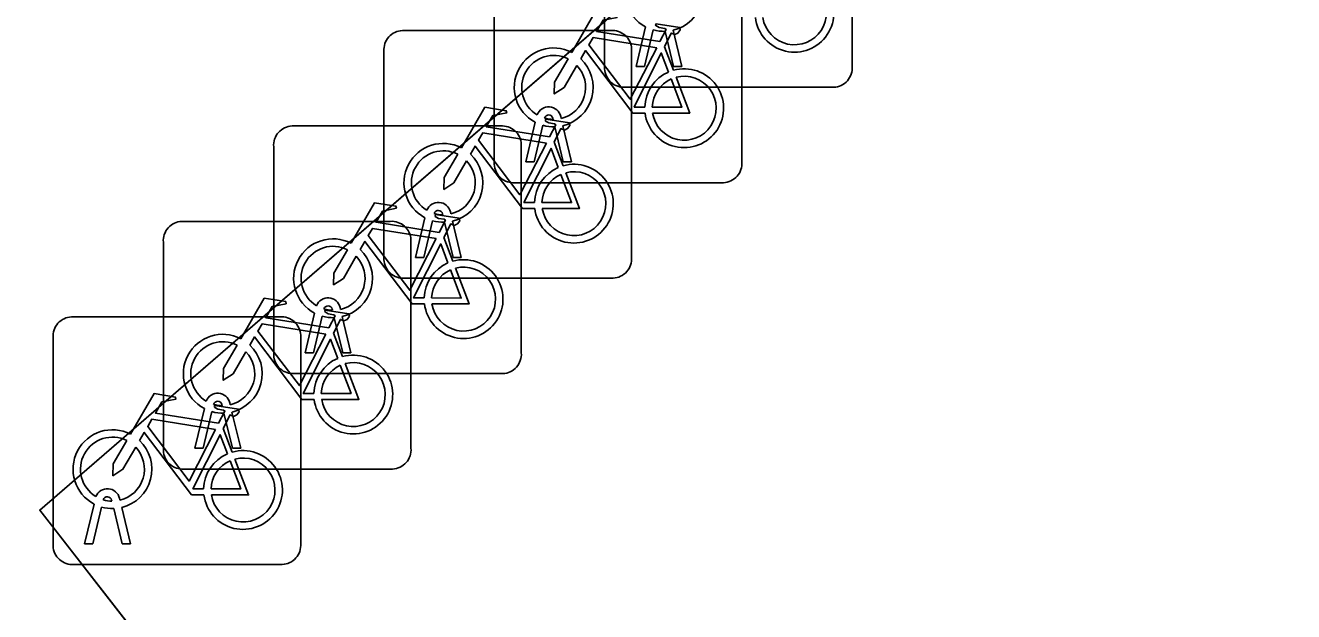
# Model space of a CAD drawing. Extents: x 157445 to 158888, y 383061 to 384688.
# Drawn here: x 157988.72 to 157993.84, y 383882.05 to 383884.41 of the extents above; entities that cross this region are included whole.
import ezdxf

# ---------------------------------------------------------------- set-up
doc = ezdxf.new("R2010")
doc.units = 0
for name, color, linetype in [('IMGEO_Fietsenrek', 7, 'Continuous'), ('IMGEO_Loofbos', 7, 'Continuous'), ('IMGEO_Parkeervlak_halfverhard', 7, 'Continuous')]:
    doc.layers.add(name, color=color, linetype=linetype)

msp = doc.modelspace()

# ---------------------------------------------------------------- linework, layer by layer
at = {"layer": 'IMGEO_Fietsenrek'}
for p, q in [((157991.0615, 383884.2379), (157991.0615, 383885.0788)), ((157991.0615, 383885.0788), (157991.0615, 383884.2379)), ((157992.0605, 383885.0881), (157992.0605, 383884.2472)), ((157992.0605, 383884.2472), (157992.0605, 383885.0881)), ((157990.6165, 383883.8529), (157990.6165, 383884.6938)), ((157990.6165, 383884.6938), (157990.6165, 383883.8529)), ((157991.6155, 383884.7031), (157991.6155, 383883.8622)), ((157991.6155, 383883.8622), (157991.6155, 383884.7031)), ((157990.2459, 383884.3925), (157991.0868, 383884.3925)), ((157991.0868, 383884.3925), (157990.2459, 383884.3925)), ((157991.1885, 383884.2473), (157991.2268, 383884.4073)), ((157991.2572, 383884.3951), (157991.2219, 383884.2473)), ((157991.34, 383884.2473), (157991.3061, 383884.389)), ((157991.3384, 383884.3933), (157991.3734, 383884.2473)), ((157991.3032, 383884.3272), (157991.3395, 383884.232)), ((157990.1715, 383883.4679), (157990.1715, 383884.3088)), ((157990.1715, 383884.3088), (157990.1715, 383883.4679)), ((157991.1705, 383884.3181), (157991.1705, 383883.4772)), ((157991.1705, 383883.4772), (157991.1705, 383884.3181)), ((157991.2219, 383884.2473), (157991.1885, 383884.2473)), ((157991.3734, 383884.2473), (157991.34, 383884.2473)), ((157991.9861, 383884.1635), (157991.1452, 383884.1635)), ((157991.1452, 383884.1635), (157991.9861, 383884.1635)), ((157990.7435, 383883.8623), (157990.7818, 383884.0223)), ((157990.8539, 383884.0339), (157990.8529, 383884.0382)), ((157990.8846, 383884.0454), (157990.8864, 383884.0375)), ((157989.8009, 383884.0075), (157990.6418, 383884.0075)), ((157990.6418, 383884.0075), (157989.8009, 383884.0075)), ((157990.8122, 383884.0101), (157990.7769, 383883.8623)), ((157990.895, 383883.8623), (157990.8611, 383884.004)), ((157990.8934, 383884.0083), (157990.9284, 383883.8623)), ((157989.7265, 383883.0829), (157989.7265, 383883.9238)), ((157989.7265, 383883.9238), (157989.7265, 383883.0829)), ((157990.7255, 383883.9331), (157990.7255, 383883.0922)), ((157990.7255, 383883.0922), (157990.7255, 383883.9331)), ((157990.8582, 383883.9422), (157990.8945, 383883.847)), ((157990.7769, 383883.8623), (157990.7435, 383883.8623)), ((157990.9284, 383883.8623), (157990.895, 383883.8623)), ((157991.5411, 383883.7785), (157990.7002, 383883.7785)), ((157990.7002, 383883.7785), (157991.5411, 383883.7785)), ((157989.3559, 383883.6225), (157990.1968, 383883.6225)), ((157990.1968, 383883.6225), (157989.3559, 383883.6225)), ((157990.2985, 383883.4773), (157990.3368, 383883.6373)), ((157990.3672, 383883.6251), (157990.3319, 383883.4773)), ((157990.4089, 383883.6489), (157990.4079, 383883.6532)), ((157990.45, 383883.4773), (157990.4161, 383883.619)), ((157990.4396, 383883.6604), (157990.4414, 383883.6525)), ((157990.4484, 383883.6233), (157990.4834, 383883.4773)), ((157989.2815, 383882.6979), (157989.2815, 383883.5388)), ((157989.2815, 383883.5388), (157989.2815, 383882.6979)), ((157990.2805, 383883.5481), (157990.2805, 383882.7072)), ((157990.2805, 383882.7072), (157990.2805, 383883.5481)), ((157990.4132, 383883.5572), (157990.4495, 383883.462)), ((157990.3319, 383883.4773), (157990.2985, 383883.4773)), ((157990.4834, 383883.4773), (157990.45, 383883.4773)), ((157991.0961, 383883.3935), (157990.2552, 383883.3935)), ((157990.2552, 383883.3935), (157991.0961, 383883.3935)), ((157989.9639, 383883.2639), (157989.9629, 383883.2682)), ((157989.9946, 383883.2754), (157989.9964, 383883.2675)), ((157988.9109, 383883.2375), (157989.7518, 383883.2375)), ((157989.7518, 383883.2375), (157988.9109, 383883.2375)), ((157989.8535, 383883.0923), (157989.8918, 383883.2523)), ((157989.9222, 383883.2401), (157989.8869, 383883.0923)), ((157990.005, 383883.0923), (157989.9711, 383883.234)), ((157990.0034, 383883.2383), (157990.0384, 383883.0923)), ((157988.8365, 383882.3129), (157988.8365, 383883.1538)), ((157988.8365, 383883.1538), (157988.8365, 383882.3129)), ((157989.8355, 383883.1631), (157989.8355, 383882.3222)), ((157989.8355, 383882.3222), (157989.8355, 383883.1631)), ((157989.9682, 383883.1722), (157990.0045, 383883.077)), ((157989.8869, 383883.0923), (157989.8535, 383883.0923)), ((157990.0384, 383883.0923), (157990.005, 383883.0923)), ((157990.6511, 383883.0085), (157989.8102, 383883.0085)), ((157989.8102, 383883.0085), (157990.6511, 383883.0085)), ((157989.4085, 383882.7073), (157989.4468, 383882.8673)), ((157989.4772, 383882.8551), (157989.4419, 383882.7073)), ((157989.5189, 383882.8789), (157989.5179, 383882.8832)), ((157989.56, 383882.7073), (157989.5261, 383882.849)), ((157989.5496, 383882.8904), (157989.5514, 383882.8825)), ((157989.5584, 383882.8533), (157989.5934, 383882.7073)), ((157989.5232, 383882.7872), (157989.5595, 383882.692)), ((157989.4419, 383882.7073), (157989.4085, 383882.7073)), ((157989.5934, 383882.7073), (157989.56, 383882.7073)), ((157990.2061, 383882.6235), (157989.3652, 383882.6235)), ((157989.3652, 383882.6235), (157990.2061, 383882.6235)), ((157989.0739, 383882.4939), (157989.0729, 383882.4982)), ((157989.1046, 383882.5054), (157989.1064, 383882.4975)), ((157988.9635, 383882.3223), (157989.0018, 383882.4823)), ((157989.0322, 383882.4701), (157988.9969, 383882.3223)), ((157989.115, 383882.3223), (157989.0811, 383882.464)), ((157989.1134, 383882.4683), (157989.1484, 383882.3223)), ((157988.9969, 383882.3223), (157988.9635, 383882.3223)), ((157989.1484, 383882.3223), (157989.115, 383882.3223)), ((157989.7611, 383882.2385), (157988.9202, 383882.2385)), ((157988.9202, 383882.2385), (157989.7611, 383882.2385))]:
    msp.add_line(p, q, dxfattribs=at)
for points in [[(157990.9291, 383884.3042), (157991.0238, 383884.4677), (157991.11, 383884.4539), (157991.1117, 383884.4452), (157991.0556, 383884.4343), (157991.0294, 383884.389), (157991.2846, 383884.3482)], [(157991.2846, 383884.3482), (157991.3096, 383884.397), (157991.3045, 383884.401), (157991.2813, 383884.4047), (157991.2686, 383884.4122), (157991.2676, 383884.4153), (157991.2698, 383884.4199), (157991.3646, 383884.4048), (157991.3669, 383884.3945), (157991.3575, 383884.3821), (157991.3451, 383884.3757), (157991.3306, 383884.3819), (157991.3032, 383884.3272)], [(157991.2717, 383884.323), (157991.0149, 383884.364), (157990.9982, 383884.3352), (157991.1652, 383884.1149), (157991.2717, 383884.323)], [(157990.9498, 383884.2517), (157990.8982, 383884.1625), (157990.8583, 383884.1365), (157990.8595, 383884.184), (157990.914, 383884.2782)], [(157991.2248, 383884.0595), (157991.1751, 383884.0596), (157990.9844, 383884.3113), (157990.9654, 383884.2785)], [(157991.3197, 383884.225), (157991.2904, 383884.3018), (157991.181, 383884.0837), (157991.2237, 383884.0836)], [(157991.2537, 383884.0835), (157991.3736, 383884.0833), (157991.3304, 383884.1969)], [(157991.3502, 383884.2038), (157991.4052, 383884.0592), (157991.2551, 383884.0595)], [(157990.4841, 383883.9192), (157990.5788, 383884.0827), (157990.665, 383884.0689), (157990.6667, 383884.0602), (157990.6106, 383884.0493), (157990.5844, 383884.004), (157990.8396, 383883.9632)], [(157990.8396, 383883.9632), (157990.8646, 383884.012), (157990.8595, 383884.016), (157990.8363, 383884.0197), (157990.8236, 383884.0272), (157990.8226, 383884.0303), (157990.8248, 383884.0349), (157990.9196, 383884.0198), (157990.9219, 383884.0095), (157990.9125, 383883.9971), (157990.9001, 383883.9907), (157990.8856, 383883.9969), (157990.8582, 383883.9422)], [(157990.8267, 383883.938), (157990.5699, 383883.979), (157990.5532, 383883.9502), (157990.7202, 383883.7299), (157990.8267, 383883.938)], [(157990.7798, 383883.6745), (157990.7301, 383883.6746), (157990.5394, 383883.9263), (157990.5204, 383883.8935)], [(157990.5048, 383883.8667), (157990.4532, 383883.7775), (157990.4133, 383883.7515), (157990.4145, 383883.799), (157990.469, 383883.8932)], [(157990.8747, 383883.84), (157990.8454, 383883.9168), (157990.736, 383883.6987), (157990.7787, 383883.6986)], [(157990.9052, 383883.8188), (157990.9602, 383883.6742), (157990.8101, 383883.6745)], [(157990.8087, 383883.6985), (157990.9286, 383883.6983), (157990.8854, 383883.8119)], [(157990.0391, 383883.5342), (157990.1338, 383883.6977), (157990.22, 383883.6839), (157990.2217, 383883.6752), (157990.1656, 383883.6643), (157990.1394, 383883.619), (157990.3946, 383883.5782)], [(157990.3946, 383883.5782), (157990.4196, 383883.627), (157990.4145, 383883.631), (157990.3913, 383883.6347), (157990.3786, 383883.6422), (157990.3776, 383883.6453), (157990.3798, 383883.6499), (157990.4746, 383883.6348), (157990.4769, 383883.6245), (157990.4675, 383883.6121), (157990.4551, 383883.6057), (157990.4406, 383883.6119), (157990.4132, 383883.5572)], [(157990.3817, 383883.553), (157990.1249, 383883.594), (157990.1082, 383883.5652), (157990.2752, 383883.3449), (157990.3817, 383883.553)], [(157990.3348, 383883.2895), (157990.2851, 383883.2896), (157990.0944, 383883.5413), (157990.0754, 383883.5085)], [(157990.4297, 383883.455), (157990.4004, 383883.5318), (157990.291, 383883.3137), (157990.3337, 383883.3136)], [(157990.0598, 383883.4817), (157990.0082, 383883.3925), (157989.9683, 383883.3665), (157989.9695, 383883.414), (157990.024, 383883.5082)], [(157990.3637, 383883.3135), (157990.4836, 383883.3133), (157990.4404, 383883.4269)], [(157990.4602, 383883.4338), (157990.5152, 383883.2892), (157990.3651, 383883.2895)], [(157989.5941, 383883.1492), (157989.6888, 383883.3127), (157989.775, 383883.2989), (157989.7767, 383883.2902), (157989.7206, 383883.2793), (157989.6944, 383883.234), (157989.9496, 383883.1932)], [(157989.9496, 383883.1932), (157989.9746, 383883.242), (157989.9695, 383883.246), (157989.9463, 383883.2497), (157989.9336, 383883.2572), (157989.9326, 383883.2603), (157989.9348, 383883.2649), (157990.0296, 383883.2498), (157990.0319, 383883.2395), (157990.0225, 383883.2271), (157990.0101, 383883.2207), (157989.9956, 383883.2269), (157989.9682, 383883.1722)], [(157989.9367, 383883.168), (157989.6799, 383883.209), (157989.6632, 383883.1802), (157989.8302, 383882.9599), (157989.9367, 383883.168)], [(157989.8898, 383882.9045), (157989.8401, 383882.9046), (157989.6494, 383883.1563), (157989.6304, 383883.1235)], [(157989.6148, 383883.0967), (157989.5632, 383883.0075), (157989.5233, 383882.9815), (157989.5245, 383883.029), (157989.579, 383883.1232)], [(157989.9847, 383883.07), (157989.9554, 383883.1468), (157989.846, 383882.9287), (157989.8887, 383882.9286)], [(157990.0152, 383883.0488), (157990.0702, 383882.9042), (157989.9201, 383882.9045)], [(157989.9187, 383882.9285), (157990.0386, 383882.9283), (157989.9954, 383883.0419)], [(157989.1491, 383882.7642), (157989.2438, 383882.9277), (157989.33, 383882.9139), (157989.3317, 383882.9052), (157989.2756, 383882.8943), (157989.2494, 383882.849), (157989.5046, 383882.8082)], [(157989.5046, 383882.8082), (157989.5296, 383882.857), (157989.5245, 383882.861), (157989.5013, 383882.8647), (157989.4886, 383882.8722), (157989.4876, 383882.8753), (157989.4898, 383882.8799), (157989.5846, 383882.8648), (157989.5869, 383882.8545), (157989.5775, 383882.8421), (157989.5651, 383882.8357), (157989.5506, 383882.8419), (157989.5232, 383882.7872)], [(157989.4917, 383882.783), (157989.2349, 383882.824), (157989.2182, 383882.7952), (157989.3852, 383882.5749), (157989.4917, 383882.783)], [(157989.4448, 383882.5195), (157989.3951, 383882.5196), (157989.2044, 383882.7713), (157989.1854, 383882.7385)], [(157989.5397, 383882.685), (157989.5104, 383882.7618), (157989.401, 383882.5437), (157989.4437, 383882.5436)], [(157989.1698, 383882.7117), (157989.1182, 383882.6225), (157989.0783, 383882.5965), (157989.0795, 383882.644), (157989.134, 383882.7382)], [(157989.4737, 383882.5435), (157989.5936, 383882.5433), (157989.5504, 383882.6569)], [(157989.5702, 383882.6638), (157989.6252, 383882.5192), (157989.4751, 383882.5195)]]:
    msp.add_lwpolyline(points, dxfattribs=at)
for centre, radius, start, end in [((157991.3011, 383884.5479), 0.159, 62.6766, 242.1369), ((157991.3011, 383884.5479), 0.159, 283.5766, 46.6042), ((157991.8277, 383884.4639), 0.159, 187.0065, 105.7708), ((157991.8277, 383884.4639), 0.129, 188.6715, 104.5883), ((157990.2492, 383884.3146), 0.0779, 92.4484, 184.2845), ((157990.2492, 383884.3146), 0.0779, 92.4484, 184.2845), ((157991.0926, 383884.3148), 0.0779, 2.4484, 94.2845), ((157991.0926, 383884.3148), 0.0779, 2.4484, 94.2845), ((157991.3011, 383884.5479), 0.159, 253.9967, 271.7867), ((157990.8561, 383884.1629), 0.159, 62.6766, 242.1369), ((157990.8561, 383884.1629), 0.129, 63.3192, 238.903), ((157990.8561, 383884.1629), 0.159, 283.5766, 46.6042), ((157990.8561, 383884.1629), 0.129, 283.6043, 43.4302), ((157991.1394, 383884.2412), 0.0779, 182.4484, 274.2845), ((157991.1394, 383884.2412), 0.0779, 182.4484, 274.2845), ((157991.3827, 383884.0789), 0.159, 113.3408, 178.3217), ((157991.3827, 383884.0789), 0.159, 187.0065, 105.7708), ((157991.9828, 383884.2414), 0.0779, 272.4484, 4.2845), ((157991.9828, 383884.2414), 0.0779, 272.4484, 4.2845), ((157991.3827, 383884.0789), 0.129, 113.923, 177.9556), ((157991.3827, 383884.0789), 0.129, 188.6715, 104.5883), ((157990.8359, 383884.0343), 0.0499, 12.8025, 158.6934), ((157990.8359, 383884.0343), 0.0174, 12.8025, 163.4502), ((157990.8561, 383884.1629), 0.129, 253.415, 269.0204), ((157989.8042, 383883.9296), 0.0779, 92.4484, 184.2845), ((157989.8042, 383883.9296), 0.0779, 92.4484, 184.2845), ((157990.6476, 383883.9298), 0.0779, 2.4484, 94.2845), ((157990.6476, 383883.9298), 0.0779, 2.4484, 94.2845), ((157990.8561, 383884.1629), 0.159, 253.9967, 271.7867), ((157990.4111, 383883.7779), 0.159, 62.6766, 242.1369), ((157990.4111, 383883.7779), 0.129, 63.3192, 238.903), ((157990.4111, 383883.7779), 0.129, 283.6043, 43.4302), ((157990.4111, 383883.7779), 0.159, 283.5766, 46.6042), ((157990.6944, 383883.8562), 0.0779, 182.4484, 274.2845), ((157990.6944, 383883.8562), 0.0779, 182.4484, 274.2845), ((157990.9377, 383883.6939), 0.159, 113.3408, 178.3217), ((157990.9377, 383883.6939), 0.159, 187.0065, 105.7708), ((157990.9377, 383883.6939), 0.129, 188.6715, 104.5883), ((157991.5378, 383883.8564), 0.0779, 272.4484, 4.2845), ((157991.5378, 383883.8564), 0.0779, 272.4484, 4.2845), ((157990.9377, 383883.6939), 0.129, 113.923, 177.9556), ((157990.3909, 383883.6493), 0.0499, 12.8025, 158.6934), ((157990.3909, 383883.6493), 0.0174, 12.8025, 163.4502), ((157989.3592, 383883.5446), 0.0779, 92.4484, 184.2845), ((157989.3592, 383883.5446), 0.0779, 92.4484, 184.2845), ((157990.2026, 383883.5448), 0.0779, 2.4484, 94.2845), ((157990.2026, 383883.5448), 0.0779, 2.4484, 94.2845), ((157990.4111, 383883.7779), 0.159, 253.9967, 271.7867), ((157990.4111, 383883.7779), 0.129, 253.415, 269.0204), ((157989.9661, 383883.3929), 0.159, 62.6766, 242.1369), ((157989.9661, 383883.3929), 0.129, 63.3192, 238.903), ((157989.9661, 383883.3929), 0.159, 283.5766, 46.6042), ((157989.9661, 383883.3929), 0.129, 283.6043, 43.4302), ((157990.2494, 383883.4712), 0.0779, 182.4484, 274.2845), ((157990.2494, 383883.4712), 0.0779, 182.4484, 274.2845), ((157990.4927, 383883.3089), 0.159, 187.0065, 105.7708), ((157991.0928, 383883.4714), 0.0779, 272.4484, 4.2845), ((157991.0928, 383883.4714), 0.0779, 272.4484, 4.2845), ((157990.4927, 383883.3089), 0.159, 113.3408, 178.3217), ((157990.4927, 383883.3089), 0.129, 113.923, 177.9556), ((157990.4927, 383883.3089), 0.129, 188.6715, 104.5883), ((157989.9459, 383883.2643), 0.0499, 12.8025, 158.6934), ((157989.9459, 383883.2643), 0.0174, 12.8025, 163.4502), ((157989.9661, 383883.3929), 0.129, 253.415, 269.0204), ((157988.9142, 383883.1596), 0.0779, 92.4484, 184.2845), ((157988.9142, 383883.1596), 0.0779, 92.4484, 184.2845), ((157989.7576, 383883.1598), 0.0779, 2.4484, 94.2845), ((157989.7576, 383883.1598), 0.0779, 2.4484, 94.2845), ((157989.9661, 383883.3929), 0.159, 253.9967, 271.7867), ((157989.5211, 383883.0079), 0.159, 62.6766, 242.1369), ((157989.5211, 383883.0079), 0.129, 63.3192, 238.903), ((157989.5211, 383883.0079), 0.159, 283.5766, 46.6042), ((157989.5211, 383883.0079), 0.129, 283.6043, 43.4302), ((157989.8044, 383883.0862), 0.0779, 182.4484, 274.2845), ((157989.8044, 383883.0862), 0.0779, 182.4484, 274.2845), ((157990.0477, 383882.9239), 0.159, 113.3408, 178.3217), ((157990.0477, 383882.9239), 0.159, 187.0065, 105.7708), ((157990.0477, 383882.9239), 0.129, 188.6715, 104.5883), ((157990.6478, 383883.0864), 0.0779, 272.4484, 4.2845), ((157990.6478, 383883.0864), 0.0779, 272.4484, 4.2845), ((157990.0477, 383882.9239), 0.129, 113.923, 177.9556), ((157989.5009, 383882.8793), 0.0499, 12.8025, 158.6934), ((157989.5009, 383882.8793), 0.0174, 12.8025, 163.4502), ((157989.5211, 383883.0079), 0.159, 253.9967, 271.7867), ((157989.5211, 383883.0079), 0.129, 253.415, 269.0204), ((157989.0761, 383882.6229), 0.159, 62.6766, 242.1369), ((157989.0761, 383882.6229), 0.129, 63.3192, 238.903), ((157989.0761, 383882.6229), 0.129, 283.6043, 43.4302), ((157989.0761, 383882.6229), 0.159, 283.5766, 46.6042), ((157989.3594, 383882.7012), 0.0779, 182.4484, 274.2845), ((157989.3594, 383882.7012), 0.0779, 182.4484, 274.2845), ((157989.6027, 383882.5389), 0.159, 187.0065, 105.7708), ((157990.2028, 383882.7014), 0.0779, 272.4484, 4.2845), ((157990.2028, 383882.7014), 0.0779, 272.4484, 4.2845), ((157989.6027, 383882.5389), 0.159, 113.3408, 178.3217), ((157989.6027, 383882.5389), 0.129, 113.923, 177.9556), ((157989.6027, 383882.5389), 0.129, 188.6715, 104.5883), ((157989.0559, 383882.4943), 0.0499, 12.8025, 158.6934), ((157989.0559, 383882.4943), 0.0174, 12.8025, 163.4502), ((157989.0761, 383882.6229), 0.129, 253.415, 269.0204), ((157989.0761, 383882.6229), 0.159, 253.9967, 271.7867), ((157988.9144, 383882.3162), 0.0779, 182.4484, 274.2845), ((157988.9144, 383882.3162), 0.0779, 182.4484, 274.2845), ((157989.7578, 383882.3164), 0.0779, 272.4484, 4.2845), ((157989.7578, 383882.3164), 0.0779, 272.4484, 4.2845)]:
    msp.add_arc(centre, radius, start, end, dxfattribs=at)
at = {"layer": 'IMGEO_Loofbos'}
msp.add_lwpolyline([(157966.606, 383894.786), (157984.977, 383874.772), (157990.726, 383879.963), (157988.783, 383882.458), (158000, 383892.164), (158001.192, 383893.195), (158003.276, 383891.048), (158009.223, 383896.185), (158000, 383906.528)], dxfattribs=at)
at = {"layer": 'IMGEO_Parkeervlak_halfverhard'}
msp.add_lwpolyline([(158003.296, 383888.217), (158004.698, 383889.468), (158003.276, 383891.048), (158001.192, 383893.195), (158000, 383892.164), (157988.783, 383882.458), (157990.726, 383879.963), (157992.039, 383878.385), (157994.843, 383880.905), (158000, 383875.224), (158029.555, 383842.669), (158030.845, 383840.874), (158035.363, 383844.105), (158033.481, 383847.913), (158034.406, 383848.41), (158035.77, 383849.143), (158034.991, 383851.415), (158034.435, 383853.129), (158034.07, 383854.425), (158027.176, 383862.004)], close=True, dxfattribs=at)

doc.saveas('drawing.dxf')
